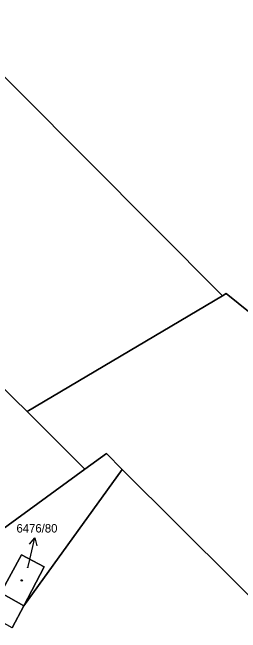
# Model space of a CAD drawing. Extents: x -596233 to -595156, y -1161235 to -1159375.
# Drawn here: x -595711.1 to -595680.5, y -1159527.2 to -1159443.7 of the extents above; entities that cross this region are included whole.
import ezdxf

# ---------------------------------------------------------------- set-up
doc = ezdxf.new("R2010")
doc.units = 0
for name, color, linetype in [('KN_KULTURY', 7, 'Continuous'), ('KN_PARC_CIS_POM', 7, 'Continuous'), ('KN_PARC_CIS_STAV', 7, 'Continuous'), ('KN_PARC_PLOCHA', 7, 'Continuous'), ('PARC_C_SIPKA', 7, 'Continuous'), ('parcely_l', 7, 'Continuous')]:
    doc.layers.add(name, color=color, linetype=linetype)

msp = doc.modelspace()

# ---------------------------------------------------------------- linework, layer by layer
at = {"layer": 'KN_KULTURY'}
for radius in [0.09, 0.0398]:
    msp.add_circle((-595709.89, -1159520.13), radius, dxfattribs=at)
at = {"layer": 'KN_PARC_PLOCHA'}
for points in [[(-595550.84, -1159425.09), (-595555.33, -1159427.48), (-595566.72, -1159433.94), (-595599.68, -1159452.65), (-595612.06, -1159459.61), (-595647.26, -1159479.39), (-595663.51, -1159487.22), (-595673.64, -1159485.89), (-595677.8, -1159485.25), (-595682.39, -1159481.52), (-595682.91, -1159481.82), (-595719.39, -1159445.16)], [(-595673.68, -1159527.8), (-595696.38, -1159505.19), (-595698.51, -1159503.07), (-595701.4, -1159505.18), (-595709.17, -1159497.41), (-595682.91, -1159481.82), (-595682.39, -1159481.52), (-595677.8, -1159485.25), (-595673.64, -1159485.89), (-595663.51, -1159487.22), (-595676.27, -1159493.37), (-595668.91, -1159500.92), (-595651.38, -1159518.91), (-595651.18, -1159519.27), (-595651.08, -1159519.22), (-595650.61, -1159519.7), (-595644.79, -1159525.59), (-595639.31, -1159531.13)], [(-595716.97, -1159489.61), (-595710.94, -1159495.64), (-595709.17, -1159497.41), (-595701.4, -1159505.18), (-595757.67, -1159546.29)], [(-595757.67, -1159546.29), (-595701.4, -1159505.18), (-595698.51, -1159503.07), (-595696.38, -1159505.19), (-595709.62, -1159523.57), (-595706.88, -1159518.3), (-595709.91, -1159516.68), (-595712.71, -1159521.82)], [(-595711.18, -1159526.51), (-595709.62, -1159523.57), (-595696.38, -1159505.19), (-595673.68, -1159527.8), (-595671.76, -1159529.98), (-595670.29, -1159532.72), (-595669.43, -1159535.71), (-595669.3, -1159538.8), (-595669.52, -1159541.31), (-595670.31, -1159543.92), (-595672.99, -1159548.38), (-595677.72, -1159555.27), (-595687.18, -1159548.1), (-595681.75, -1159540.29), (-595685.7, -1159537.71), (-595684.25, -1159535.64), (-595686.72, -1159533.91), (-595688.16, -1159535.98), (-595691.16, -1159533.89), (-595701.86, -1159549.17), (-595711.07, -1159562.32), (-595721, -1159576.49)]]:
    msp.add_lwpolyline(points, dxfattribs=at)
for points in [[(-595682.91, -1159481.82), (-595709.17, -1159497.41), (-595710.94, -1159495.64), (-595716.97, -1159489.61), (-595723.03, -1159483.55), (-595726.03, -1159480.54), (-595729.52, -1159477.06), (-595732.93, -1159473.65), (-595735.85, -1159470.72), (-595739.4, -1159467.18), (-595745.74, -1159460.84), (-595730.8, -1159451.94), (-595727.74, -1159450.13), (-595727.07, -1159449.73), (-595723.89, -1159447.84), (-595720.92, -1159446.07), (-595719.39, -1159445.16)], [(-595709.62, -1159523.57), (-595712.71, -1159521.82), (-595709.91, -1159516.68), (-595706.88, -1159518.3)], [(-595712.71, -1159521.82), (-595709.62, -1159523.57), (-595711.18, -1159526.51), (-595717.05, -1159523.23), (-595715.51, -1159520.49)]]:
    msp.add_lwpolyline(points, close=True, dxfattribs=at)
at = {"layer": 'PARC_C_SIPKA'}
for points in [[(-595709.05, -1159518.43), (-595708.8, -1159517.32), (-595708.1477, -1159514.3918)], [(-595708.8532, -1159515.2591), (-595708.1477, -1159514.3918), (-595707.8771, -1159515.4766)]]:
    msp.add_lwpolyline(points, dxfattribs=at)
at = {"layer": 'parcely_l'}
for points in [[(-595719.39, -1159445.16), (-595682.91, -1159481.82)], [(-595745.74, -1159460.84), (-595739.4, -1159467.18), (-595735.85, -1159470.72), (-595732.93, -1159473.65), (-595729.52, -1159477.06), (-595726.03, -1159480.54), (-595723.03, -1159483.55), (-595716.97, -1159489.61), (-595710.94, -1159495.64), (-595709.17, -1159497.41)], [(-595682.91, -1159481.82), (-595709.17, -1159497.41)], [(-595663.51, -1159487.22), (-595673.64, -1159485.89), (-595677.8, -1159485.25), (-595682.39, -1159481.52), (-595682.91, -1159481.82)], [(-595709.17, -1159497.41), (-595701.4, -1159505.18)], [(-595696.38, -1159505.19), (-595698.51, -1159503.07), (-595701.4, -1159505.18)], [(-595701.4, -1159505.18), (-595757.67, -1159546.29)], [(-595709.62, -1159523.57), (-595696.38, -1159505.19)], [(-595696.38, -1159505.19), (-595673.68, -1159527.8)], [(-595712.71, -1159521.82), (-595709.91, -1159516.68), (-595706.88, -1159518.3), (-595709.62, -1159523.57)], [(-595709.62, -1159523.57), (-595712.71, -1159521.82)], [(-595709.62, -1159523.57), (-595711.18, -1159526.51)]]:
    msp.add_lwpolyline(points, dxfattribs=at)

# ---------------------------------------------------------------- texts
at = {"layer": 'KN_PARC_CIS_POM'}
msp.add_text('6476/80', height=0.1, dxfattribs=at).set_placement((-595709.3833, -1159518.43))
at = {"layer": 'KN_PARC_CIS_STAV'}
msp.add_text('6476/80', height=1.14, dxfattribs=at).set_placement((-595710.595, -1159513.69))

doc.saveas('drawing.dxf')
